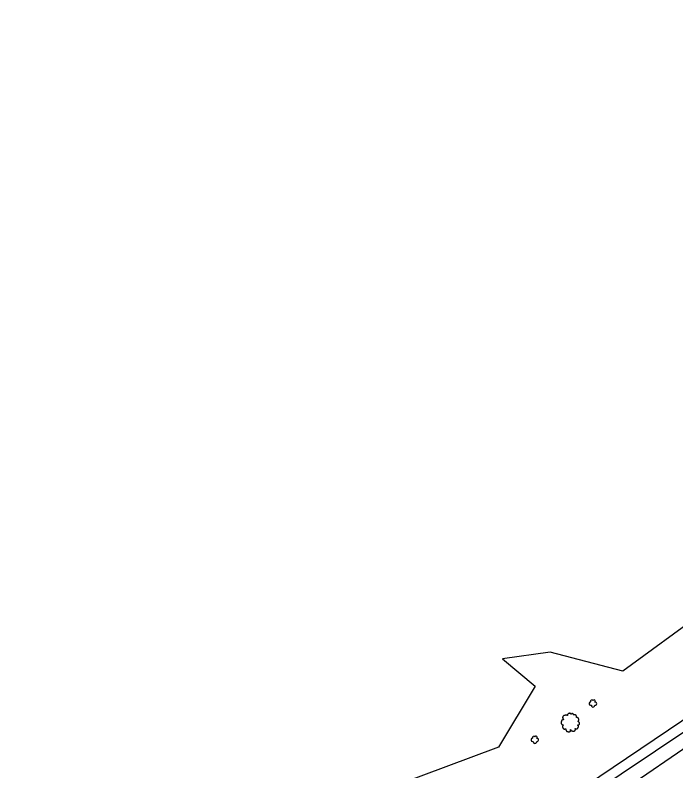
# Model space of a CAD drawing. Extents: x 1901471 to 1963503, y 756461 to 799997.
# Drawn here: x 1915013.1 to 1915269.2, y 764087.7 to 764380.4 of the extents above; entities that cross this region are included whole.
import ezdxf

# ---------------------------------------------------------------- set-up
doc = ezdxf.new("R2010")
doc.units = 0
for name, color, linetype in [('RD_EX_DR_ErosCtrl', 7, 'Continuous'), ('RD_EX_H2O', 7, 'Continuous'), ('RD_EX_VEG', 7, 'Continuous')]:
    doc.layers.add(name, color=color, linetype=linetype)

# ---------------------------------------------------------------- blocks, each defined once
blk = doc.blocks.new('T2')
at = {"layer": 'RD_EX_VEG'}
for points in [[(0.05233333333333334, 7.213166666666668), (-0.24750000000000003, 7.238166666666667), (-0.5723333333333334, 7.138166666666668), (-0.8222500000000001, 7.038250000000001), (-1.0471666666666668, 6.963250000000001), (-1.2720833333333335, 6.863250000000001), (-1.5719166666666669, 6.688416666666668), (-1.7968333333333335, 6.488416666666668), (-1.9218333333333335, 6.2385833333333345), (-1.9718333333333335, 6.013666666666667), (-2.0217500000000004, 5.738833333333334), (-2.0217500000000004, 5.563833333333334), (-2.146666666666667, 5.538833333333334), (-2.296666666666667, 5.563833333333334), (-2.5465000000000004, 5.638833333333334), (-2.796416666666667, 5.638833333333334), (-3.0463333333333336, 5.638833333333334), (-3.3961666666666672, 5.613833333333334), (-3.7460000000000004, 5.613833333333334), (-4.020833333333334, 5.563833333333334), (-4.345750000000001, 5.513916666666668), (-4.720583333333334, 5.389000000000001), (-5.0704166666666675, 5.264000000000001), (-5.37025, 5.014083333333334), (-5.620166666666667, 4.539333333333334), (-5.745166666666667, 4.189500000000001), (-5.895083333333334, 3.9395833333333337), (-5.745166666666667, 3.489833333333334), (-5.570166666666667, 3.139916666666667), (-5.545250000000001, 2.9400000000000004), (-5.470250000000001, 2.5152500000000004), (-5.37025, 2.2903333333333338), (-5.245333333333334, 2.0903333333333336), (-5.320250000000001, 2.065416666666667), (-5.695166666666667, 2.015416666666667), (-5.995000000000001, 1.9155000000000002), (-6.419833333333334, 1.6905833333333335), (-6.644750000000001, 1.465666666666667), (-6.744750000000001, 1.1407500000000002), (-6.769666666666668, 0.7909166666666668), (-6.869583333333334, 0.5910833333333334), (-6.944583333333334, 0.3161666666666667), (-6.969583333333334, 0.2411666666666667), (-7.019583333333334, -0.08366666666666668), (-6.9195833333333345, -0.5335000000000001), (-6.894583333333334, -0.8833333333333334), (-6.769666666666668, -1.1082500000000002), (-6.619750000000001, -1.2830833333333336), (-6.444833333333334, -1.5330000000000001), (-6.045000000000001, -1.7579166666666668), (-5.7201666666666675, -1.8579166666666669), (-5.520250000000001, -1.8828333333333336), (-5.695166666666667, -2.382666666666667), (-5.745166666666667, -2.7325000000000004), (-5.870083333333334, -3.132333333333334), (-5.870083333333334, -3.2072500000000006), (-5.920000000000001, -3.682083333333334), (-5.770166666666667, -4.007000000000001), (-5.695166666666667, -4.38175), (-5.520250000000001, -4.606666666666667), (-5.245333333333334, -4.906583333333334), (-4.9205000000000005, -5.131416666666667), (-4.420666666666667, -5.256416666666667), (-4.020833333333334, -5.231416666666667), (-3.4460833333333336, -5.056500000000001), (-3.1962500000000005, -4.9815000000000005), (-3.2212500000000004, -5.156416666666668), (-3.1962500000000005, -5.531333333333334), (-3.1962500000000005, -5.956083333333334), (-3.0463333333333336, -6.280916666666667), (-2.946333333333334, -6.555833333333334), (-2.796416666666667, -6.805750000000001), (-2.4715000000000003, -7.030583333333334), (-2.07175, -7.1055833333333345), (-1.6469166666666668, -7.2555000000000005), (-1.1970833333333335, -7.330500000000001), (-0.6973333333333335, -7.355500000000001), (-0.09758333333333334, -7.205583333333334), (0.17725000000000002, -7.080583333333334), (0.27725000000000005, -6.905666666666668), (0.47716666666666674, -6.530833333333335), (0.4271666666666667, -6.3059166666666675), (0.4521666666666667, -5.706166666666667), (0.5520833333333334, -5.881166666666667), (0.7270833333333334, -6.231000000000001), (1.2268333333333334, -6.530833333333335), (1.626666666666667, -6.705750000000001), (2.101416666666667, -6.8557500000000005), (2.4013333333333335, -6.930666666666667), (2.8760833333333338, -6.8557500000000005), (3.2510000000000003, -6.780750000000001), (3.6257500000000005, -6.655750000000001), (3.9256666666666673, -6.380916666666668), (4.100583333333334, -6.106000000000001), (4.1505833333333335, -5.831166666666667), (4.2255, -5.456333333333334), (4.275500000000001, -5.281416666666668)], [(4.275500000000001, -5.281416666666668), (4.200583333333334, -5.106416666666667), (4.1505833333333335, -4.856583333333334), (4.2255, -4.881583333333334), (4.4004166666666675, -4.931583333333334), (4.675333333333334, -5.056500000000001), (4.900250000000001, -5.131416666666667), (5.225083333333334, -5.106416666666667), (5.500000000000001, -5.006500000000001), (5.949750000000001, -4.731583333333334), (6.224666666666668, -4.256833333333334), (6.499500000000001, -3.8570000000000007), (6.5745000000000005, -3.5321666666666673), (6.524500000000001, -3.3072500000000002), (6.499500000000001, -2.8075000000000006), (6.299583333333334, -2.5575833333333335), (6.249583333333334, -2.432666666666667), (6.1496666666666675, -2.0328333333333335), (6.224666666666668, -1.9828333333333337), (6.499500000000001, -1.9328333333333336), (6.874333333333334, -1.8079166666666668), (7.149250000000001, -1.6830000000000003), (7.374166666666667, -1.5080000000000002), (7.449083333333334, -1.2830833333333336), (7.424166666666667, -0.8833333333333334), (7.4740833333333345, -0.48350000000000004), (7.399166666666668, -0.3335), (7.299166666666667, -0.1836666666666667), (7.224166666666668, 0.016333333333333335), (7.074250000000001, 0.16616666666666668), (6.974333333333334, 0.3161666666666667), (6.874333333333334, 0.41608333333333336), (6.749416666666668, 0.5660833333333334), (6.5745000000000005, 0.6910000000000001), (6.424583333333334, 0.7410000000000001), (6.374583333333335, 0.8909166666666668), (6.524500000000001, 1.0908333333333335), (6.5745000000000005, 1.1907500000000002), (6.599416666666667, 1.4156666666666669), (6.824416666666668, 1.7655000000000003), (6.874333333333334, 2.1653333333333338), (6.824416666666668, 2.590166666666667), (6.774416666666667, 2.8650833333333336), (6.624416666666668, 3.139916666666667), (6.424583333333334, 3.3898333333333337), (6.299583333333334, 3.5647500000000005), (6.124666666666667, 3.689666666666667), (5.799833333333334, 3.814666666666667), (5.549916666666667, 3.864583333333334), (5.200083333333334, 3.864583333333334), (5.000166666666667, 3.9145833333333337), (5.025166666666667, 3.964583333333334), (5.025166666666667, 4.1145000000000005), (5.025166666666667, 4.389416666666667), (4.950166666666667, 4.839166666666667), (4.800250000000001, 5.339), (4.800250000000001, 5.364000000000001), (4.7002500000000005, 5.613833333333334), (4.475416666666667, 5.813750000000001), (4.3005, 5.913666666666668), (4.100583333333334, 6.038666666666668), (3.850666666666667, 6.063666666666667), (3.5508333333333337, 6.063666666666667), (3.2759166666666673, 6.013666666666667), (3.0760000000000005, 5.913666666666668), (2.9010833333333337, 5.788750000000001), (2.8260833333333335, 5.938666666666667), (2.726166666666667, 6.2385833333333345), (2.676166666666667, 6.3885000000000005), (2.52625, 6.563416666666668), (2.301416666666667, 6.7633333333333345), (1.8515000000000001, 6.888250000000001), (1.2268333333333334, 6.813333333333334), (0.9269166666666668, 6.613416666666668), (0.7770000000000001, 6.438500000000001), (0.7270833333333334, 6.563416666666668), (0.5270833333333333, 6.7633333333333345), (0.4271666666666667, 6.938250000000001), (0.25225000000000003, 7.063250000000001), (0.10233333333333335, 7.163166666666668), (0.0023333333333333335, 7.213166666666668)]]:
    blk.add_spline(points, degree=3, dxfattribs=at)
blk = doc.blocks.new('SB2')
at = {"layer": 'RD_EX_VEG'}
for centre, radius, start, end in [((-1.563757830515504, -0.1555935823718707), 1.256970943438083, 96.45178611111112, 294.73400833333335), ((-0.7210660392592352, 1.5471418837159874), 1.0835094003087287, 34.97628888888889, 204.7560222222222), ((1.0452472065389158, 1.7020636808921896), 0.9945285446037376, 308.76261111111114, 152.04674444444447), ((1.8396429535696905, -0.2793298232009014), 1.2180790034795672, 256.56668055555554, 98.10463055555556), ((0.2455500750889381, -1.5963122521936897), 1.3177675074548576, 166.88265555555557, 5.758930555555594)]:
    blk.add_arc(centre, radius, start, end, dxfattribs=at)

msp = doc.modelspace()

# ---------------------------------------------------------------- linework, layer by layer
at = {"layer": 'RD_EX_DR_ErosCtrl'}
for points in [[(1915980.6900000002, 764628.9600000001), (1915946.9100000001, 764583.6300000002), (1915916.7300000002, 764544.6700000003), (1915909.4300000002, 764536.1200000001), (1915897.0100000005, 764521.9000000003), (1915871.2900000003, 764501.2500000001), (1915818.9900000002, 764465.6200000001), (1915767.6600000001, 764430.7500000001), (1915717.5400000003, 764396.6400000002), (1915646.3800000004, 764349.1900000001), (1915600.0300000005, 764317.1900000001), (1915543.3800000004, 764279.2700000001), (1915450.5500000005, 764216.4300000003), (1915363.64, 764158.2100000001), (1915283.7300000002, 764104.05), (1915199.2100000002, 764046.1900000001), (1915112.1100000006, 763987.7900000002), (1915024.4500000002, 763928.2700000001), (1914932.7400000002, 763866.1800000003)], [(1914945.2900000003, 763885.7400000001), (1915033.6800000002, 763945.8), (1915126.1300000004, 764008.6400000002), (1915213.0500000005, 764067.6000000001), (1915303.2900000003, 764128.4100000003), (1915394.0900000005, 764190.1400000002), (1915479.9000000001, 764248.7300000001), (1915599.8500000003, 764329.0000000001), (1915659.2400000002, 764369.7300000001), (1915689.9700000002, 764391.1900000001), (1915745.6500000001, 764428.9500000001), (1915792.5600000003, 764460.6400000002), (1915845.5800000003, 764496.8400000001), (1915881.7500000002, 764522.3900000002), (1915892.9800000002, 764529.9600000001), (1915906.3800000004, 764540.9700000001), (1915918.4700000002, 764554.3700000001), (1915929.4800000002, 764568.2100000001), (1915951.7100000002, 764597.3600000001), (1915975.7900000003, 764630.1000000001)]]:
    msp.add_lwpolyline(points, dxfattribs=at)
at = {"layer": 'RD_EX_H2O'}
msp.add_lwpolyline([(1915977.4000000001, 764628.6900000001), (1915943.8200000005, 764582.6400000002), (1915908.0200000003, 764538.3500000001), (1915889.1900000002, 764521.7500000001), (1915867.2300000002, 764505.7800000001), (1915791.2000000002, 764454.2100000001), (1915703.0000000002, 764393.7700000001), (1915599.8500000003, 764324.2000000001), (1915557.0300000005, 764295.5100000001), (1915469.5600000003, 764236.1800000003), (1915376.5500000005, 764172.9700000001), (1915287.4200000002, 764112.9100000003), (1915195.1500000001, 764050.9900000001), (1915104.3600000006, 763989.2600000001), (1915008.7700000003, 763923.8400000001), (1914924.8000000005, 763867.4700000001), (1914821.1200000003, 763796.57), (1914784.0200000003, 763769.81), (1914705.5500000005, 763720.4500000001), (1914641.2000000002, 763674.1300000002), (1914523.9000000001, 763595.83), (1914449.4700000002, 763547.6000000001)], dxfattribs=at)
at = {"layer": 'RD_EX_VEG'}
msp.add_lwpolyline([(1915598.9100000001, 764369.1600000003), (1915571.39, 764349.05), (1915544.9300000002, 764323.1200000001), (1915501.0000000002, 764291.3600000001), (1915439.2000000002, 764251.6100000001), (1915404.5100000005, 764230.9400000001), (1915363.1700000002, 764205.4800000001), (1915337.4600000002, 764186.57), (1915279.7800000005, 764148.9900000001), (1915248.5500000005, 764126.2400000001), (1915220.5000000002, 764133.6400000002), (1915201.9800000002, 764131.0000000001), (1915214.6800000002, 764120.4100000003), (1915200.39, 764096.8600000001), (1915160.7000000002, 764082.0400000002), (1915140.0600000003, 764074.6300000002), (1915092.4200000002, 764040.7600000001), (1915051.14, 764021.1800000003), (1915034.2100000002, 764003.1900000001), (1915008.2700000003, 764000.0100000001)], dxfattribs=at)

# ---------------------------------------------------------------- block references
for name, p, xscale, yscale in [('SB2', (1915236.9400000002, 764113.81), 0.5019685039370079, 0.5019685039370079), ('T2', (1915228.1500000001, 764106.4300000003), 0.4921259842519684, 0.4921259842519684), ('SB2', (1915214.4400000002, 764099.7400000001), 0.5019685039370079, 0.5019685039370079)]:
    msp.add_blockref(name, p, dxfattribs=dict(at, xscale=xscale, yscale=yscale))

doc.saveas('drawing.dxf')
